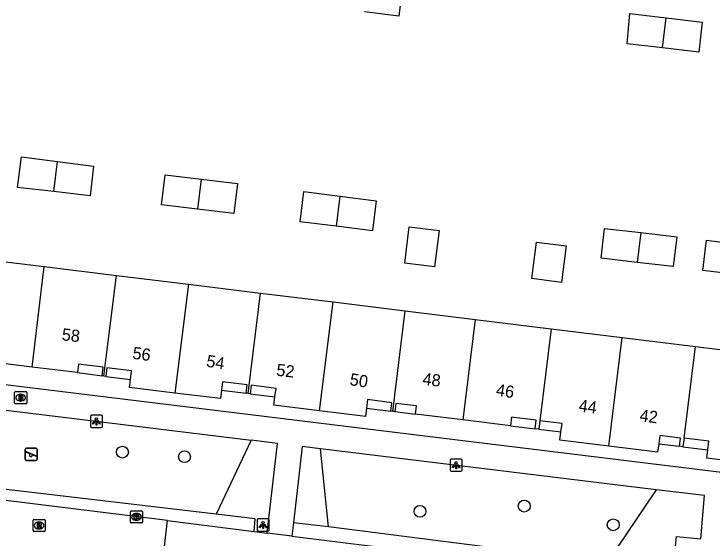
# Model space of a CAD drawing. Extents: x 161696 to 162377, y 380761 to 381673.
# Drawn here: x 162038 to 162095.6, y 381468.9 to 381512.2 of the extents above; entities that cross this region are included whole.
import ezdxf

# ---------------------------------------------------------------- set-up
doc = ezdxf.new("R2010")
doc.units = 0
for name, color, linetype in [('IMGEO_Boom', 7, 'Continuous'), ('IMGEO_Brandkraan', 7, 'Continuous'), ('IMGEO_Groenvoorziening', 7, 'Continuous'), ('IMGEO_Haag', 7, 'Continuous'), ('IMGEO_Kolk', 7, 'Continuous'), ('IMGEO_Lichtpunt', 7, 'Continuous'), ('IMGEO_Pand', 7, 'Continuous'), ('IMGEO_Pand_nummerreeks', 7, 'Continuous'), ('IMGEO_Pand_overbouw', 7, 'Continuous'), ('IMGEO_Rijbaan_lokaal_open', 7, 'Continuous'), ('IMGEO_Rioolput', 7, 'Continuous'), ('IMGEO_Speelvoorziening', 7, 'Continuous'), ('IMGEO_Voetpad_open', 7, 'Continuous')]:
    doc.layers.add(name, color=color, linetype=linetype)

msp = doc.modelspace()

# ---------------------------------------------------------------- linework, layer by layer
at = {"layer": 'IMGEO_Boom'}
for centre in [(162046.956, 381475.981), (162052.077, 381475.601), (162071.506, 381471.092), (162080.111, 381471.523), (162087.458, 381469.981)]:
    msp.add_circle(centre, 0.489, dxfattribs=at)
at = {"layer": 'IMGEO_Brandkraan'}
for p, q in [((162038.056, 381480.05), (162038.056, 381480.902)), ((162038.131, 381480.976), (162038.983, 381480.976)), ((162038.544, 381480.756), (162038.569, 381480.756)), ((162039.057, 381480.902), (162039.057, 381480.05)), ((162038.567, 381480.196), (162038.542, 381480.196)), ((162038.983, 381479.976), (162038.131, 381479.976))]:
    msp.add_line(p, q, dxfattribs=at)
for points in [[(162038.056, 381480.05), (162038.056, 381480.902)], [(162038.131, 381480.976), (162038.983, 381480.976)], [(162038.404, 381480.676), (162038.404, 381480.276), (162038.617, 381480.276)], [(162038.635, 381480.676), (162038.404, 381480.676)], [(162039.057, 381480.902), (162039.057, 381480.05)], [(162038.583, 381480.595), (162038.529, 381480.595), (162038.529, 381480.519)], [(162038.529, 381480.519), (162038.582, 381480.519)], [(162038.591, 381480.443), (162038.529, 381480.443), (162038.529, 381480.362)], [(162038.529, 381480.362), (162038.591, 381480.362)], [(162038.983, 381479.976), (162038.131, 381479.976)]]:
    msp.add_lwpolyline(points, dxfattribs=at)
for centre, radius, start, end in [((162038.133, 381480.9), 0.0765, 91.55205, 178.44795), ((162038.133, 381480.9), 0.0765, 91.55205, 178.44795), ((162038.639, 381480.531), 0.145, 59.4692, 91.53667), ((162038.981, 381480.9), 0.0765, 1.55205, 88.44795), ((162038.981, 381480.9), 0.0765, 1.55205, 88.44795), ((162038.584, 381480.557), 0.0379, 267.82845, 90.93552), ((162038.592, 381480.402), 0.0404, 269.87594, 90.50774), ((162038.623, 381480.527), 0.251, 268.66757, 293.53466), ((162038.664, 381480.578), 0.0922, 285.51372, 58.15012), ((162038.669, 381480.386), 0.105, 301.31148, 78.98903), ((162038.133, 381480.052), 0.0765, 181.55205, 268.44795), ((162038.133, 381480.052), 0.0765, 181.55205, 268.44795), ((162038.981, 381480.052), 0.0765, 271.55205, 358.44795), ((162038.981, 381480.052), 0.0765, 271.55205, 358.44795)]:
    msp.add_arc(centre, radius, start, end, dxfattribs=at)
for centre, major_axis, ratio, start_param, end_param in [((162038.543, 381480.476), (-0.387, 0.002), 0.722429, 4.712389, 7.853982), ((162038.568, 381480.476), (-0.39, 0.002), 0.717154, 1.570796, 4.712389)]:
    msp.add_ellipse(centre, major_axis=major_axis, ratio=ratio, start_param=start_param, end_param=end_param, dxfattribs=at)
at = {"layer": 'IMGEO_Groenvoorziening'}
for points in [[(162057.58, 381476.962), (162054.69, 381470.857)], [(162063.959, 381469.803), (162063.299, 381476.263)], [(162091.004, 381472.874), (162086.952, 381466.875), (162085.937, 381467.004)]]:
    msp.add_lwpolyline(points, dxfattribs=at)
at = {"layer": 'IMGEO_Haag'}
for points in [[(162054.69, 381470.857), (162024.49, 381474.409), (162024.41, 381473.573)], [(162057.824, 381469.437), (162057.907, 381470.48), (162054.69, 381470.857)], [(162063.959, 381469.803), (162061.07, 381470.15)], [(162085.937, 381467.004), (162063.959, 381469.803)]]:
    msp.add_lwpolyline(points, dxfattribs=at)
at = {"layer": 'IMGEO_Kolk'}
for p, q in [((162047.616, 381470.208), (162047.616, 381471.06)), ((162047.691, 381471.134), (162048.543, 381471.134)), ((162048.104, 381470.914), (162048.129, 381470.914)), ((162048.617, 381471.06), (162048.617, 381470.208)), ((162048.127, 381470.354), (162048.102, 381470.354)), ((162048.543, 381470.134), (162047.691, 381470.134))]:
    msp.add_line(p, q, dxfattribs=at)
for points in [[(162047.616, 381470.208), (162047.616, 381471.06)], [(162047.691, 381471.134), (162048.543, 381471.134)], [(162048.617, 381471.06), (162048.617, 381470.208)], [(162047.937, 381470.834), (162048.06, 381470.834), (162048.06, 381470.683), (162048.19, 381470.834), (162048.354, 381470.834), (162048.208, 381470.683), (162048.361, 381470.434), (162048.209, 381470.434), (162048.124, 381470.598), (162048.06, 381470.531), (162048.06, 381470.434), (162047.937, 381470.434), (162047.937, 381470.834)], [(162048.543, 381470.134), (162047.691, 381470.134)]]:
    msp.add_lwpolyline(points, dxfattribs=at)
for centre, start, end in [((162047.693, 381471.058), 91.55205, 178.44795), ((162047.693, 381471.058), 91.55205, 178.44795), ((162048.541, 381471.058), 1.55205, 88.44795), ((162048.541, 381471.058), 1.55205, 88.44795), ((162047.693, 381470.21), 181.55205, 268.44795), ((162047.693, 381470.21), 181.55205, 268.44795), ((162048.541, 381470.21), 271.55205, 358.44795), ((162048.541, 381470.21), 271.55205, 358.44795)]:
    msp.add_arc(centre, 0.0765, start, end, dxfattribs=at)
for centre, major_axis, ratio, start_param, end_param in [((162048.103, 381470.634), (-0.387, 0.002), 0.722429, 4.712389, 7.853982), ((162048.128, 381470.634), (-0.39, 0.002), 0.717154, 1.570796, 4.712389)]:
    msp.add_ellipse(centre, major_axis=major_axis, ratio=ratio, start_param=start_param, end_param=end_param, dxfattribs=at)
at = {"layer": 'IMGEO_Lichtpunt'}
for p, q in [((162045.214, 381479.023), (162044.406, 381479.023)), ((162045.214, 381479.023), (162044.406, 381479.023)), ((162044.312, 381478.928), (162044.312, 381478.121)), ((162044.312, 381478.928), (162044.312, 381478.121)), ((162045.308, 381478.121), (162045.308, 381478.928)), ((162045.308, 381478.121), (162045.308, 381478.928)), ((162044.406, 381478.027), (162045.214, 381478.027)), ((162044.406, 381478.027), (162045.214, 381478.027)), ((162073.989, 381475.298), (162073.989, 381474.491)), ((162073.989, 381475.298), (162073.989, 381474.491)), ((162074.891, 381475.393), (162074.083, 381475.393)), ((162074.891, 381475.393), (162074.083, 381475.393)), ((162074.985, 381474.491), (162074.985, 381475.298)), ((162074.985, 381474.491), (162074.985, 381475.298)), ((162074.083, 381474.397), (162074.891, 381474.397)), ((162074.083, 381474.397), (162074.891, 381474.397)), ((162058.065, 381470.369), (162058.065, 381469.562)), ((162058.065, 381470.369), (162058.065, 381469.562)), ((162058.967, 381470.464), (162058.159, 381470.464)), ((162058.967, 381470.464), (162058.159, 381470.464)), ((162059.061, 381469.562), (162059.061, 381470.369)), ((162059.061, 381469.562), (162059.061, 381470.369)), ((162058.159, 381469.468), (162058.967, 381469.468)), ((162058.159, 381469.468), (162058.967, 381469.468))]:
    msp.add_line(p, q, dxfattribs=at)
for points in [[(162044.686, 381478.592), (162044.725, 381478.564), (162044.537, 381478.302), (162044.499, 381478.329), (162044.686, 381478.592)], [(162044.788, 381478.544), (162044.835, 381478.544), (162044.835, 381478.222), (162044.788, 381478.222), (162044.788, 381478.544)], [(162044.898, 381478.564), (162044.936, 381478.591), (162045.123, 381478.329), (162045.084, 381478.301), (162044.898, 381478.564)], [(162074.363, 381474.962), (162074.402, 381474.934), (162074.214, 381474.672), (162074.176, 381474.699), (162074.363, 381474.962)], [(162074.465, 381474.914), (162074.512, 381474.914), (162074.512, 381474.592), (162074.465, 381474.592), (162074.465, 381474.914)], [(162074.575, 381474.934), (162074.613, 381474.961), (162074.8, 381474.699), (162074.761, 381474.671), (162074.575, 381474.934)], [(162058.439, 381470.033), (162058.478, 381470.005), (162058.29, 381469.743), (162058.252, 381469.77), (162058.439, 381470.033)], [(162058.541, 381469.985), (162058.588, 381469.985), (162058.588, 381469.663), (162058.541, 381469.663), (162058.541, 381469.985)], [(162058.651, 381470.005), (162058.689, 381470.032), (162058.876, 381469.77), (162058.837, 381469.742), (162058.651, 381470.005)]]:
    msp.add_lwpolyline(points, dxfattribs=at)
for centre in [(162044.811, 381478.726), (162074.488, 381475.096), (162058.564, 381470.167)]:
    msp.add_circle(centre, 0.0994, dxfattribs=at)
for centre, start, end in [((162044.406, 381478.928), 90, 180), ((162044.406, 381478.928), 90, 180), ((162045.214, 381478.928), 0, 90), ((162045.214, 381478.928), 0, 90), ((162044.406, 381478.121), 180, 270), ((162044.406, 381478.121), 180, 270), ((162045.214, 381478.121), 270, 0), ((162045.214, 381478.121), 270, 360), ((162074.083, 381475.298), 90, 180), ((162074.083, 381475.298), 90, 180), ((162074.891, 381475.298), 0, 90), ((162074.891, 381475.298), 0, 90), ((162074.083, 381474.491), 180, 270), ((162074.083, 381474.491), 180, 270), ((162074.891, 381474.491), 270, 0), ((162074.891, 381474.491), 270, 360), ((162058.159, 381470.369), 90, 180), ((162058.159, 381470.369), 90, 180), ((162058.967, 381470.369), 0, 90), ((162058.967, 381470.369), 0, 90), ((162058.159, 381469.562), 180, 270), ((162058.159, 381469.562), 180, 270), ((162058.967, 381469.562), 270, 0), ((162058.967, 381469.562), 270, 360)]:
    msp.add_arc(centre, 0.0946, start, end, dxfattribs=at)
at = {"layer": 'IMGEO_Pand'}
for points in [[(162067.26, 381514.827), (162070.066, 381514.472), (162069.752, 381511.99), (162066.945, 381512.346)], [(162091.533, 381509.371), (162088.62, 381509.711), (162088.84, 381512.197), (162091.822, 381511.849)], [(162091.822, 381511.849), (162094.804, 381511.501), (162094.515, 381509.023), (162091.533, 381509.371)], [(162091.533, 381509.371), (162091.822, 381511.849)], [(162041.291, 381497.492), (162038.31, 381497.847), (162038.636, 381500.36), (162041.606, 381499.975)], [(162041.606, 381499.975), (162044.575, 381499.59), (162044.283, 381497.136), (162041.291, 381497.492)], [(162041.291, 381497.492), (162041.606, 381499.975)], [(162053.162, 381496.042), (162050.178, 381496.403), (162050.477, 381498.878), (162053.461, 381498.517)], [(162053.461, 381498.517), (162056.444, 381498.157), (162056.145, 381495.682), (162053.162, 381496.042)], [(162053.461, 381498.517), (162053.162, 381496.042)], [(162064.599, 381494.634), (162061.615, 381495.007), (162061.926, 381497.491), (162064.91, 381497.118)], [(162064.91, 381497.118), (162067.893, 381496.744), (162067.582, 381494.26), (162064.599, 381494.634)], [(162064.91, 381497.118), (162064.599, 381494.634)], [(162073.086, 381494.294), (162072.722, 381491.291), (162070.264, 381491.589), (162070.628, 381494.592), (162073.086, 381494.294)], [(162089.434, 381491.647), (162086.456, 381491.995), (162086.745, 381494.461), (162089.723, 381494.112)], [(162089.723, 381494.112), (162092.701, 381493.764), (162092.412, 381491.298), (162089.434, 381491.647)], [(162089.723, 381494.112), (162089.434, 381491.647)], [(162100.8, 381490.238), (162097.824, 381490.614), (162094.849, 381490.99), (162095.155, 381493.474), (162098.132, 381493.107), (162101.109, 381492.739)], [(162083.585, 381493.006), (162083.198, 381490.001), (162080.735, 381490.318), (162081.122, 381493.323), (162083.585, 381493.006)], [(162034.567, 381492.032), (162040.511, 381491.303)], [(162039.497, 381483.005), (162040.511, 381491.303)], [(162040.511, 381491.303), (162046.457, 381490.574)], [(162045.432, 381482.26), (162046.457, 381490.574)], [(162046.457, 381490.574), (162052.402, 381489.845)], [(162052.402, 381489.845), (162051.294, 381480.859)], [(162052.402, 381489.845), (162058.357, 381489.115)], [(162057.335, 381480.821), (162058.357, 381489.115)], [(162058.357, 381489.115), (162064.338, 381488.381)], [(162063.23, 381479.396), (162064.338, 381488.381)], [(162064.338, 381488.381), (162070.291, 381487.651)], [(162069.267, 381479.348), (162070.291, 381487.651)], [(162070.291, 381487.651), (162076.077, 381486.942)], [(162076.077, 381486.942), (162075.054, 381478.642)], [(162076.077, 381486.942), (162082.343, 381486.173)], [(162082.343, 381486.173), (162081.405, 381478.566)], [(162082.343, 381486.173), (162088.19, 381485.456)], [(162087.081, 381476.465), (162088.19, 381485.456)], [(162088.19, 381485.456), (162094.242, 381484.714)], [(162093.307, 381477.128), (162094.242, 381484.714)], [(162094.242, 381484.714), (162100.048, 381484.002)], [(162039.497, 381483.005), (162035.738, 381483.465), (162035.807, 381484.178), (162033.777, 381484.429), (162033.703, 381483.741), (162033.547, 381483.758)], [(162045.432, 381482.26), (162045.275, 381482.28), (162045.364, 381482.986), (162043.341, 381483.24), (162043.256, 381482.546), (162039.497, 381483.005)], [(162051.294, 381480.859), (162047.549, 381481.314), (162047.629, 381481.974), (162047.716, 381482.688), (162045.677, 381482.952), (162045.588, 381482.241), (162045.432, 381482.26)], [(162057.335, 381480.821), (162057.178, 381480.839), (162057.263, 381481.552), (162055.209, 381481.797), (162055.123, 381481.09), (162055.038, 381480.397), (162051.294, 381480.859)], [(162063.23, 381479.396), (162059.449, 381479.858), (162059.54, 381480.551), (162059.63, 381481.237), (162057.575, 381481.51), (162057.491, 381480.802), (162057.335, 381480.821)], [(162069.267, 381479.348), (162069.111, 381479.366), (162069.194, 381480.061), (162067.183, 381480.329), (162067.095, 381479.614), (162067.011, 381478.93), (162063.23, 381479.396)], [(162075.054, 381478.642), (162071.136, 381479.117), (162071.23, 381479.806), (162069.504, 381480.003), (162069.424, 381479.329), (162069.267, 381479.348)], [(162081.405, 381478.566), (162081.317, 381477.871), (162081.003, 381477.911), (162081.091, 381478.615), (162079.056, 381478.864), (162078.97, 381478.159), (162075.054, 381478.642)], [(162087.081, 381476.465), (162083.039, 381476.965), (162083.14, 381477.648), (162083.24, 381478.334), (162081.405, 381478.566)], [(162093.307, 381477.128), (162093.214, 381476.425), (162092.919, 381476.464), (162093.009, 381477.144), (162091.295, 381477.355), (162091.21, 381476.666), (162091.123, 381475.966), (162087.081, 381476.465)], [(162098.941, 381475.024), (162095.171, 381475.488), (162095.255, 381476.179), (162095.341, 381476.878), (162093.307, 381477.128)]]:
    msp.add_lwpolyline(points, dxfattribs=at)
at = {"layer": 'IMGEO_Pand_overbouw'}
for points in [[(162045.364, 381482.986), (162043.341, 381483.24), (162043.256, 381482.546), (162045.275, 381482.28)], [(162047.716, 381482.688), (162045.677, 381482.952), (162045.588, 381482.241), (162047.629, 381481.974)], [(162057.263, 381481.552), (162055.209, 381481.797), (162055.123, 381481.09), (162057.178, 381480.839)], [(162059.63, 381481.237), (162057.575, 381481.51), (162057.491, 381480.802), (162059.54, 381480.551)], [(162069.194, 381480.061), (162067.183, 381480.329), (162067.095, 381479.614), (162069.111, 381479.366)], [(162071.23, 381479.806), (162069.504, 381480.003), (162069.424, 381479.329), (162071.136, 381479.117)], [(162081.091, 381478.615), (162079.056, 381478.864), (162078.97, 381478.159), (162081.003, 381477.911)], [(162083.24, 381478.334), (162081.405, 381478.566), (162081.317, 381477.871), (162083.14, 381477.648)], [(162093.009, 381477.144), (162091.295, 381477.355), (162091.21, 381476.666), (162092.919, 381476.464)], [(162095.341, 381476.878), (162093.307, 381477.128), (162093.214, 381476.425), (162095.255, 381476.179)]]:
    msp.add_lwpolyline(points, close=True, dxfattribs=at)
at = {"layer": 'IMGEO_Rijbaan_lokaal_open'}
for points in [[(162050.68, 381470.323), (162028.412, 381473.079), (162024.41, 381473.573)], [(162050.072, 381465.134), (162050.68, 381470.323)], [(162050.68, 381470.323), (162057.824, 381469.437)], [(162057.824, 381469.437), (162058.903, 381469.303)], [(162060.945, 381469.05), (162058.903, 381469.303)], [(162060.945, 381469.05), (162068.03, 381468.171)]]:
    msp.add_lwpolyline(points, dxfattribs=at)
at = {"layer": 'IMGEO_Rioolput'}
for p, q in [((162039.579, 381469.5), (162039.579, 381470.352)), ((162039.654, 381470.426), (162040.506, 381470.426)), ((162040.58, 381470.352), (162040.58, 381469.5)), ((162040.067, 381470.206), (162040.092, 381470.206)), ((162040.506, 381469.426), (162039.654, 381469.426)), ((162040.09, 381469.646), (162040.065, 381469.646))]:
    msp.add_line(p, q, dxfattribs=at)
for points in [[(162039.579, 381469.5), (162039.579, 381470.352)], [(162039.654, 381470.426), (162040.506, 381470.426)], [(162040.58, 381470.352), (162040.58, 381469.5)], [(162040.168, 381470.124), (162039.916, 381470.126), (162039.916, 381469.726)], [(162039.916, 381469.726), (162040.04, 381469.726), (162040.04, 381469.888), (162040.051, 381469.888)], [(162040.094, 381470.045), (162040.04, 381470.045), (162040.04, 381469.964)], [(162040.04, 381469.964), (162040.092, 381469.964)], [(162040.098, 381469.859), (162040.169, 381469.726), (162040.309, 381469.726), (162040.244, 381469.852)], [(162040.506, 381469.426), (162039.654, 381469.426)]]:
    msp.add_lwpolyline(points, dxfattribs=at)
for centre, radius, start, end in [((162039.656, 381470.35), 0.0765, 91.55205, 178.44795), ((162039.656, 381470.35), 0.0765, 91.55205, 178.44795), ((162040.504, 381470.35), 0.0765, 1.55205, 88.44795), ((162040.504, 381470.35), 0.0765, 1.55205, 88.44795), ((162040.05, 381469.835), 0.0533, 26.02933, 88.69889), ((162040.076, 381470.153), 0.19, 274.7715, 282.96867), ((162040.1, 381469.949), 0.0964, 77.00612, 93.18647), ((162040.114, 381470.006), 0.0378, 276.66336, 79.67722), ((162040.167, 381470.014), 0.109, 350.36119, 89.41601), ((162040.165, 381470.014), 0.112, 277.58423, 350.98172), ((162040.149, 381469.799), 0.108, 29.51342, 73.79051), ((162039.656, 381469.502), 0.0765, 181.55205, 268.44795), ((162039.656, 381469.502), 0.0765, 181.55205, 268.44795), ((162040.504, 381469.502), 0.0765, 271.55205, 358.44795), ((162040.504, 381469.502), 0.0765, 271.55205, 358.44795)]:
    msp.add_arc(centre, radius, start, end, dxfattribs=at)
for centre, major_axis, ratio, start_param, end_param in [((162040.066, 381469.926), (-0.387, 0.002), 0.722429, 4.712389, 7.853982), ((162040.091, 381469.926), (-0.39, 0.002), 0.717154, 1.570796, 4.712389)]:
    msp.add_ellipse(centre, major_axis=major_axis, ratio=ratio, start_param=start_param, end_param=end_param, dxfattribs=at)
at = {"layer": 'IMGEO_Speelvoorziening'}
for p, q in [((162038.934, 381475.4), (162038.934, 381476.2)), ((162038.934, 381476.2), (162038.934, 381475.4)), ((162039.034, 381476.3), (162039.824, 381476.3)), ((162039.824, 381476.3), (162039.034, 381476.3)), ((162039.924, 381476.2), (162039.924, 381475.4)), ((162039.924, 381475.4), (162039.924, 381476.2)), ((162039.317, 381475.828), (162038.978, 381475.965)), ((162039.003, 381476.025), (162039.879, 381475.672)), ((162039.855, 381475.612), (162039.515, 381475.749)), ((162039.824, 381475.3), (162039.034, 381475.3)), ((162039.034, 381475.3), (162039.824, 381475.3))]:
    msp.add_line(p, q, dxfattribs=at)
for centre, radius, start, end in [((162039.034, 381476.2), 0.1, 90, 180), ((162039.034, 381476.2), 0.1, 90, 180), ((162039.824, 381476.2), 0.1, 0, 90), ((162039.824, 381476.2), 0.1, 360, 90), ((162038.991, 381475.995), 0.0327, 68.07798, 248.07798), ((162039.396, 381475.738), 0.12, 130.99278, 5.16318), ((162039.867, 381475.642), 0.0327, 248.07798, 68.07798), ((162039.034, 381475.4), 0.1, 180, 270), ((162039.034, 381475.4), 0.1, 180, 270), ((162039.824, 381475.4), 0.1, 270, 0), ((162039.824, 381475.4), 0.1, 270, 0)]:
    msp.add_arc(centre, radius, start, end, dxfattribs=at)
at = {"layer": 'IMGEO_Voetpad_open'}
for points in [[(161998.605, 381486.311), (162116.422, 381471.873), (162120.422, 381471.33), (162128.114, 381470.452)], [(162019.138, 381481.664), (162057.58, 381476.962)], [(162058.903, 381469.303), (162059.74, 381476.698), (162057.58, 381476.962)], [(162063.299, 381476.263), (162061.786, 381476.448), (162061.07, 381470.15)], [(162091.004, 381472.874), (162063.299, 381476.263)], [(162094.261, 381464.958), (162094.39, 381466.365), (162092.442, 381466.615), (162092.667, 381469.013), (162094.69, 381468.813), (162094.984, 381472.387), (162091.004, 381472.874)], [(162061.07, 381470.15), (162060.945, 381469.05)]]:
    msp.add_lwpolyline(points, dxfattribs=at)

# ---------------------------------------------------------------- texts
at = {"layer": 'IMGEO_Pand_nummerreeks'}
for s, rotation, p in [('58', 353.41671, (162041.914, 381485.226)), ('56', 352.1734, (162047.741, 381483.7)), ('54', 350.46598, (162053.829, 381483.047)), ('52', 353.11878, (162059.616, 381482.301)), ('50', 351.25093, (162065.665, 381481.524)), ('48', 353.70892, (162071.683, 381481.544)), ('46', 351.46866, (162077.734, 381480.652)), ('44', 352.40258, (162084.559, 381479.352)), ('42', 352.40258, (162089.592, 381478.547))]:
    msp.add_text(s, height=1, rotation=rotation, dxfattribs=at).set_placement(p)

doc.saveas('drawing.dxf')
